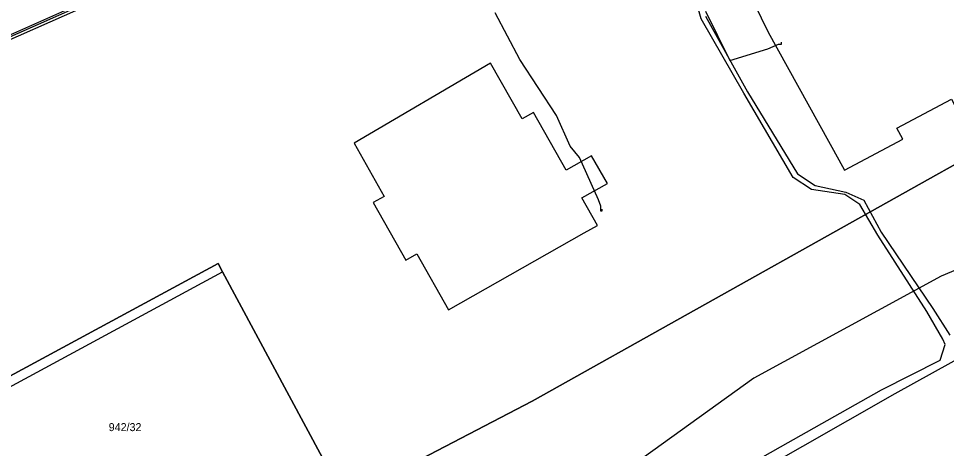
# Model space of a CAD drawing. Extents: x -793400 to -756198, y -1074141 to -1042963.
# Drawn here: x -783099 to -783012.1, y -1065232.6 to -1065192.2 of the extents above; entities that cross this region are included whole.
import ezdxf

# ---------------------------------------------------------------- set-up
doc = ezdxf.new("R2010")
doc.units = 0
for name, color, linetype in [('Parcela', 7, 'Continuous'), ('Popiskový text - Parcela', 7, 'Continuous'), ('Spojnice nn', 7, 'Continuous'), ('Spojnice vn', 7, 'Continuous'), ('Stavební objekt', 7, 'Continuous'), ('Vedení 22 kV kabelové', 7, 'Continuous'), ('Vedení nn kabelové', 7, 'Continuous')]:
    doc.layers.add(name, color=color, linetype=linetype)

msp = doc.modelspace()

# ---------------------------------------------------------------- linework, layer by layer
at = {"layer": 'Parcela'}
for points in [[(-782922.97, -1065121.94), (-782970.12, -1065148.81), (-783001.86, -1065166.39), (-783033.5, -1065183.9), (-783028.8, -1065193.52), (-783022.19, -1065205.49), (-783021.65, -1065206.48), (-783016.19, -1065203.58), (-783016.75, -1065202.52), (-783011.62, -1065199.81), (-783011.06, -1065200.87), (-783000.28, -1065195.15), (-783000.84, -1065194.09), (-782995.72, -1065191.38), (-782995.16, -1065192.44), (-782989.71, -1065189.55), (-782990.4, -1065188.24), (-782984.83, -1065185.29), (-782985.39, -1065184.23), (-782980.25, -1065181.5), (-782979.69, -1065182.56), (-782968.91, -1065176.85), (-782969.47, -1065175.79), (-782964.35, -1065173.07)], [(-782868.17, -1065138.89), (-782973.46, -1065199.59), (-782976.47, -1065199.34), (-782988.51, -1065205.44), (-782998.61, -1065210.55), (-783012.58, -1065216.42), (-783030.13, -1065225.97), (-783047.29, -1065238.34)], [(-782904.27, -1065145.97), (-783004.72, -1065202.26), (-783050.92, -1065228.15), (-783111, -1065259.46)], [(-782802.96, -1065191.56), (-783035.19, -1065351.07), (-783035.53, -1065350.83), (-783038.17, -1065350.24), (-783040.99, -1065346.21), (-783044.07, -1065348.33), (-783047.92, -1065345.19), (-783053.56, -1065344.29), (-783058.74, -1065346.24), (-783070.11, -1065329.81), (-783075.77, -1065329.23), (-783091.97, -1065306.14), (-783098.16, -1065310.4), (-783100.87, -1065306.26), (-783112.47, -1065288.65), (-783115.75, -1065285.08), (-783075.98, -1065264), (-783047.31, -1065247.47), (-783047.3, -1065244.78), (-783016.9, -1065227.41), (-782970.29, -1065201.58), (-782969.82, -1065201.89), (-782969.07, -1065202.37), (-782882.22, -1065152.82)], [(-783169.31, -1065352.34), (-783175.94, -1065340.1), (-783182.62, -1065330.47), (-783184.48, -1065327.78), (-783187.81, -1065328.54), (-783187.72, -1065300.11), (-783177.68, -1065296.84), (-783173.32, -1065294.4), (-783173.16, -1065294.31), (-783156.73, -1065285.12), (-783140.65, -1065276.14), (-783135.72, -1065273.37), (-783134.47, -1065275.89), (-783125.74, -1065270.93), (-783125.51, -1065270.04), (-783124.29, -1065266.93), (-783111, -1065259.46), (-783050.92, -1065228.15), (-783004.72, -1065202.26), (-782983.18, -1065192.04), (-782974.5, -1065189.1), (-782967.33, -1065186.68)]]:
    msp.add_lwpolyline(points, dxfattribs=at)
for points in [[(-783054.81, -1065196.45), (-783067.6, -1065203.93), (-783064.77, -1065208.93), (-783065.8, -1065209.52), (-783062.75, -1065214.91), (-783061.71, -1065214.32), (-783058.74, -1065219.56), (-783046.04, -1065212.36), (-783044.79, -1065211.65), (-783046.25, -1065209.08), (-783043.85, -1065207.72), (-783045.34, -1065205.12), (-783047.73, -1065206.48), (-783050.8, -1065201.07), (-783051.85, -1065201.66)], [(-783070.56, -1065233.47), (-783079.93, -1065216.01), (-783080.35, -1065215.23), (-783112.88, -1065232.84), (-783112.46, -1065233.62), (-783110.6, -1065237.06), (-783114.9, -1065242.82), (-783114.17, -1065245.85), (-783112.04, -1065248.11), (-783104.86, -1065247.66), (-783103, -1065251.1)], [(-783070.56, -1065233.47), (-783103, -1065251.1), (-783104.86, -1065247.66), (-783112.04, -1065248.11), (-783114.17, -1065245.85), (-783114.9, -1065242.82), (-783110.6, -1065237.06), (-783112.46, -1065233.62), (-783112.88, -1065232.84), (-783080.35, -1065215.23), (-783079.93, -1065216.01)]]:
    msp.add_lwpolyline(points, close=True, dxfattribs=at)
at = {"layer": 'Spojnice nn'}
msp.add_line((-783088.94, -1065189.13), (-783106.46, -1065196.91), dxfattribs=at)
at = {"layer": 'Spojnice vn'}
for points in [[(-783012.67, -1065224.28), (-783012.22, -1065222.84), (-783012.43, -1065222.32), (-783013.92, -1065219.74), (-783018.51, -1065212.58), (-783020.2, -1065209.7), (-783021.63, -1065208.77), (-783024.74, -1065208.28), (-783026.47, -1065207.15), (-783031.07, -1065199.24), (-783035.09, -1065192.27), (-783037.33, -1065184.37)], [(-783034.68, -1065192.04), (-783030.73, -1065199.14), (-783026.04, -1065206.83), (-783024.41, -1065207.91), (-783021.51, -1065208.55), (-783019.85, -1065209.29), (-783018.22, -1065212.28), (-783013.37, -1065219.44), (-783011.78, -1065221.95)], [(-783036.96, -1065237.7), (-783027.65, -1065232.44), (-783018.19, -1065227.08), (-783012.67, -1065224.28)]]:
    msp.add_lwpolyline(points, dxfattribs=at)
at = {"layer": 'Stavební objekt'}
msp.add_lwpolyline([(-783070.56, -1065233.47), (-783103, -1065251.1), (-783104.86, -1065247.66), (-783110.6, -1065237.06), (-783112.46, -1065233.62), (-783079.93, -1065216.01)], close=True, dxfattribs=at)
at = {"layer": 'Vedení 22 kV kabelové'}
for points in [[(-783012.67, -1065224.28), (-783012.22, -1065222.84), (-783012.43, -1065222.32), (-783013.92, -1065219.74), (-783018.51, -1065212.58), (-783020.2, -1065209.7), (-783021.63, -1065208.77), (-783024.74, -1065208.28), (-783026.47, -1065207.15), (-783031.07, -1065199.24), (-783035.09, -1065192.27), (-783037.33, -1065184.37)], [(-783034.68, -1065192.04), (-783030.73, -1065199.14), (-783026.04, -1065206.83), (-783024.41, -1065207.91), (-783021.51, -1065208.55), (-783019.85, -1065209.29), (-783018.22, -1065212.28), (-783013.37, -1065219.44), (-783011.78, -1065221.95)], [(-783036.96, -1065237.7), (-783027.65, -1065232.44), (-783018.19, -1065227.08), (-783012.67, -1065224.28)]]:
    msp.add_lwpolyline(points, dxfattribs=at)
at = {"layer": 'Vedení nn kabelové'}
for points in [[(-783106.559, -1065196.735), (-783089.071, -1065188.969), (-783086.84, -1065185.849), (-783086.679, -1065185.357), (-783088.534, -1065183.311), (-783089.247, -1065182.28), (-783088.672, -1065182.28), (-783088.672, -1065182.063)], [(-783106.361, -1065197.085), (-783088.809, -1065189.291), (-783086.48, -1065186.032), (-783086.232, -1065185.279), (-783088.204, -1065183.084), (-783088.786, -1065182.243), (-783088.622, -1065182.243), (-783088.622, -1065182.063)], [(-783044.378, -1065210.13), (-783044.378, -1065210.287), (-783044.378, -1065210.307), (-783044.484, -1065210.307), (-783044.484, -1065209.846), (-783044.69, -1065209.26), (-783046.47, -1065205.29), (-783047.34, -1065204.23), (-783048.65, -1065201.34), (-783052.07, -1065196.09), (-783054.38, -1065191.72)], [(-783034.66, -1065191.56), (-783032.4, -1065196.18), (-783028.842, -1065195.085), (-783027.846, -1065194.66), (-783027.555, -1065194.66), (-783027.555, -1065194.469)]]:
    msp.add_lwpolyline(points, dxfattribs=at)

# ---------------------------------------------------------------- texts
at = {"layer": 'Popiskový text - Parcela'}
msp.add_text('942/32', height=0.75, dxfattribs=at).set_placement((-783090.594, -1065230.951))

doc.saveas('drawing.dxf')
